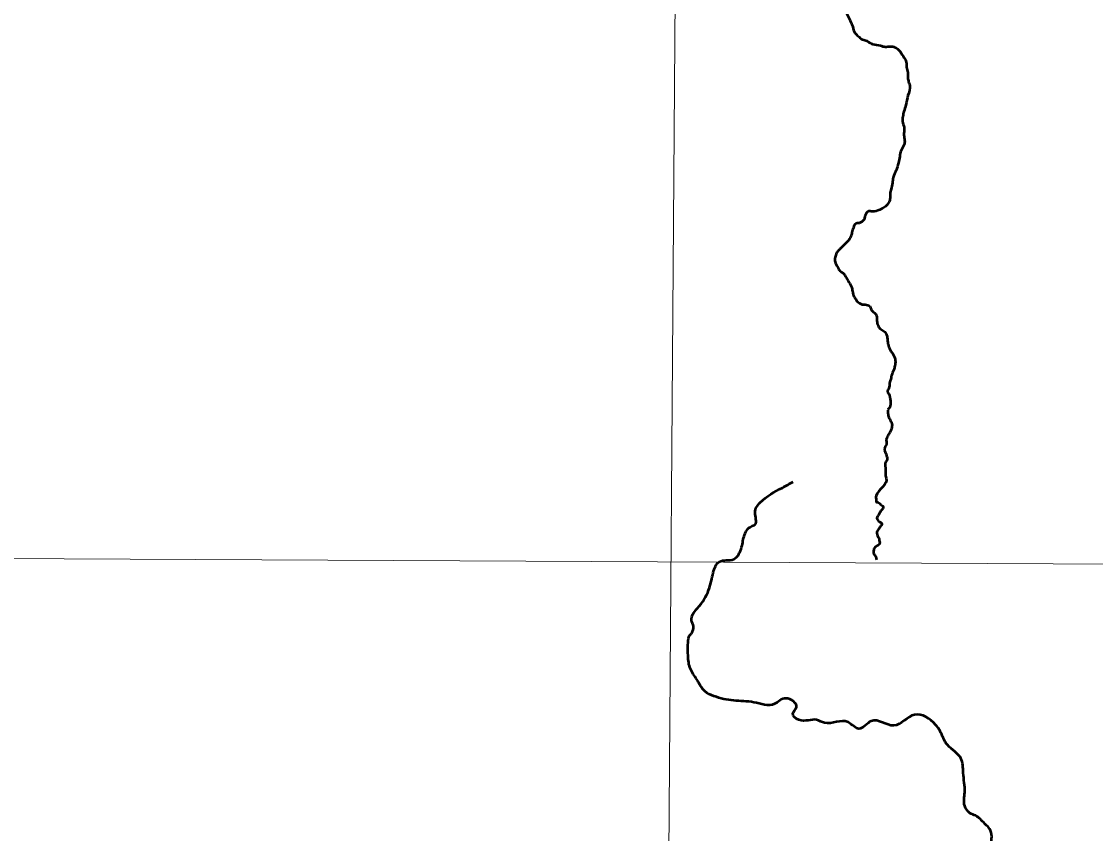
# Model space of a CAD drawing. Extents: x 553962 to 842807, y 8883888 to 9032388.
# Drawn here: x 817880 to 819345, y 9010223 to 9011332 of the extents above; entities that cross this region are included whole.
import ezdxf

# ---------------------------------------------------------------- set-up
doc = ezdxf.new("R2010")
doc.units = 0
doc.header["$LTSCALE"] = 200
doc.layers.add('1', color=7, linetype='Continuous', lineweight=13)

msp = doc.modelspace()

# ---------------------------------------------------------------- linework, layer by layer
at = {"layer": '1'}
for points in [[(818861.5, 9023904.2), (818806.9, 9016118.4), (818720.2, 9004391.9)], [(818861.5, 9023904.2), (818806.9, 9016118.4), (818720.2, 9004391.9)], [(800152.2, 9010680.8), (807799.9, 9010651.8), (820497.5, 9010584.4)], [(800152.2, 9010680.8), (807799.9, 9010651.8), (820497.5, 9010584.4)]]:
    msp.add_lwpolyline(points, dxfattribs=at)
at = {"layer": '1', "lineweight": 53}
for points in [[(818797.9, 9011701.4), (818799.6, 9011696.9), (818800.6, 9011692), (818803.6, 9011684.5), (818805.5, 9011680), (818809.5, 9011674.5), (818812.7, 9011670), (818814.3, 9011665.2), (818816.7, 9011658.2), (818821, 9011652), (818833.1, 9011640.3), (818835.3, 9011637.3), (818838.3, 9011632.2), (818842.6, 9011627.3), (818849.2, 9011617.7), (818854.7, 9011612.4), (818858.7, 9011606.4), (818863.1, 9011601.2), (818867.6, 9011594.2), (818874, 9011585.5), (818878.9, 9011578.1), (818882.4, 9011572), (818886.9, 9011566.3), (818893.7, 9011553.5), (818900.6, 9011537.4), (818907.7, 9011520.9), (818911.3, 9011510.3), (818913.8, 9011498.4), (818914.5, 9011490.9), (818915.6, 9011482.6), (818915.2, 9011475.9), (818914.2, 9011468.3), (818914.5, 9011461.4), (818914.6, 9011455.5), (818915.8, 9011443.9), (818917.7, 9011422.7), (818919.5, 9011401.6), (818920.3, 9011394.2), (818924.2, 9011388.5), (818927.2, 9011384.9), (818930.9, 9011383.3), (818936, 9011383.1), (818942.2, 9011381.1), (818948, 9011379.5), (818951.7, 9011377), (818958.2, 9011373.1), (818964.6, 9011369.8), (818982.9, 9011360.5), (818994.3, 9011354.4), (819000.2, 9011349.7), (819007.1, 9011340.2), (819010.5, 9011332.5), (819014, 9011324.1), (819017.1, 9011315.8), (819021.5, 9011311.5)], [(818797.9, 9011701.4), (818799.6, 9011696.9), (818800.6, 9011692), (818803.6, 9011684.5), (818805.5, 9011680), (818809.5, 9011674.5), (818812.7, 9011670), (818814.3, 9011665.2), (818816.7, 9011658.2), (818821, 9011652), (818833.1, 9011640.3), (818835.3, 9011637.3), (818838.3, 9011632.2), (818842.6, 9011627.3), (818849.2, 9011617.7), (818854.7, 9011612.4), (818858.7, 9011606.4), (818863.1, 9011601.2), (818867.6, 9011594.2), (818874, 9011585.5), (818878.9, 9011578.1), (818882.4, 9011572), (818886.9, 9011566.3), (818893.7, 9011553.5), (818900.6, 9011537.4), (818907.7, 9011520.9), (818911.3, 9011510.3), (818913.8, 9011498.4), (818914.5, 9011490.9), (818915.6, 9011482.6), (818915.2, 9011475.9), (818914.2, 9011468.3), (818914.5, 9011461.4), (818914.6, 9011455.5), (818915.8, 9011443.9), (818917.7, 9011422.7), (818919.5, 9011401.6), (818920.3, 9011394.2), (818924.2, 9011388.5), (818927.2, 9011384.9), (818930.9, 9011383.3), (818936, 9011383.1), (818942.2, 9011381.1), (818948, 9011379.5), (818951.7, 9011377), (818958.2, 9011373.1), (818964.6, 9011369.8), (818982.9, 9011360.5), (818994.3, 9011354.4), (819000.2, 9011349.7), (819007.1, 9011340.2), (819010.5, 9011332.5), (819014, 9011324.1), (819017.1, 9011315.8), (819021.5, 9011311.5)], [(819021.5, 9011311.5), (819026.2, 9011307.5), (819031.9, 9011305.7), (819036.6, 9011303), (819041.5, 9011300.6), (819051.8, 9011298.5), (819058.5, 9011296.9), (819065.8, 9011297.5), (819071.2, 9011296.6), (819078.6, 9011290.3), (819084.4, 9011281.7), (819087, 9011276.1), (819087.4, 9011268.9), (819089, 9011261.8), (819089.3, 9011254.4), (819090.3, 9011248.9), (819091.8, 9011244.5), (819089.4, 9011230.2), (819086.7, 9011217.7), (819083.9, 9011208.7), (819082.4, 9011201.8), (819082, 9011195.1), (819084, 9011186.8), (819084, 9011180.8), (819084, 9011174.5), (819084.9, 9011167.4), (819083.6, 9011162.4), (819080.1, 9011155.3), (819078.1, 9011147.2), (819076.4, 9011138.4), (819073.1, 9011128.1), (819069.2, 9011118.6), (819068.1, 9011111), (819066.5, 9011102.7), (819065, 9011096.3), (819064.7, 9011088.9), (819062.9, 9011083.9), (819058.6, 9011078.8), (819053.2, 9011075.6), (819043.4, 9011072.1), (819037.8, 9011072.3), (819035.6, 9011072.3), (819031, 9011066.8), (819030, 9011062.6), (819026.5, 9011058.1), (819022.9, 9011056.2), (819020, 9011056), (819017.3, 9011054.6), (819015.3, 9011051.2), (819013.8, 9011046.8), (819012.1, 9011039.8), (819008.7, 9011033.1), (819003.7, 9011028), (818998.8, 9011023), (818995.3, 9011019.6)], [(819021.5, 9011311.5), (819026.2, 9011307.5), (819031.9, 9011305.7), (819036.6, 9011303), (819041.5, 9011300.6), (819051.8, 9011298.5), (819058.5, 9011296.9), (819065.8, 9011297.5), (819071.2, 9011296.6), (819078.6, 9011290.3), (819084.4, 9011281.7), (819087, 9011276.1), (819087.4, 9011268.9), (819089, 9011261.8), (819089.3, 9011254.4), (819090.3, 9011248.9), (819091.8, 9011244.5), (819089.4, 9011230.2), (819086.7, 9011217.7), (819083.9, 9011208.7), (819082.4, 9011201.8), (819082, 9011195.1), (819084, 9011186.8), (819084, 9011180.8), (819084, 9011174.5), (819084.9, 9011167.4), (819083.6, 9011162.4), (819080.1, 9011155.3), (819078.1, 9011147.2), (819076.4, 9011138.4), (819073.1, 9011128.1), (819069.2, 9011118.6), (819068.1, 9011111), (819066.5, 9011102.7), (819065, 9011096.3), (819064.7, 9011088.9), (819062.9, 9011083.9), (819058.6, 9011078.8), (819053.2, 9011075.6), (819043.4, 9011072.1), (819037.8, 9011072.3), (819035.6, 9011072.3), (819031, 9011066.8), (819030, 9011062.6), (819026.5, 9011058.1), (819022.9, 9011056.2), (819020, 9011056), (819017.3, 9011054.6), (819015.3, 9011051.2), (819013.8, 9011046.8), (819012.1, 9011039.8), (819008.7, 9011033.1), (819003.7, 9011028), (818998.8, 9011023), (818995.3, 9011019.6)], [(818995.3, 9011019.6), (818992.4, 9011016), (818990.9, 9011012.5), (818989.7, 9011006.4), (818990.1, 9011003.2), (818993.2, 9010996.4), (818996.6, 9010991), (819000.9, 9010987.8), (819005.3, 9010981.6), (819008.9, 9010975.7), (819012.6, 9010967.9), (819014, 9010961.5), (819015.1, 9010957.3), (819017.5, 9010953.2), (819019.8, 9010949.7), (819027.1, 9010945.2), (819034.7, 9010944.3), (819037.2, 9010942.8), (819039, 9010938.4), (819042.4, 9010934.6), (819046.2, 9010930.7), (819046.9, 9010926.3), (819047.5, 9010919.3), (819048.6, 9010916.2), (819051.2, 9010912.2), (819056.4, 9010908.6), (819058.8, 9010906.6), (819060.3, 9010903.5), (819061.1, 9010899.7), (819061.7, 9010893.5), (819062.6, 9010889.4), (819064.3, 9010884.9), (819066, 9010881.2), (819068.9, 9010877.6), (819070.5, 9010874.2), (819072, 9010869.3), (819072.1, 9010864.7), (819071.5, 9010861.2), (819070, 9010856.1), (819068.3, 9010852.1), (819067.2, 9010849.1), (819065.2, 9010840.9), (819064.3, 9010837.9), (819064.3, 9010835.2), (819063.7, 9010832.5), (819062.7, 9010829.4), (819061.6, 9010827.1), (819061.8, 9010825), (819063.2, 9010823.1), (819064.5, 9010819.1), (819065.5, 9010814.2), (819065.5, 9010808.7), (819064.6, 9010805), (819062.7, 9010802.5), (819061.6, 9010801.4)], [(818995.3, 9011019.6), (818992.4, 9011016), (818990.9, 9011012.5), (818989.7, 9011006.4), (818990.1, 9011003.2), (818993.2, 9010996.4), (818996.6, 9010991), (819000.9, 9010987.8), (819005.3, 9010981.6), (819008.9, 9010975.7), (819012.6, 9010967.9), (819014, 9010961.5), (819015.1, 9010957.3), (819017.5, 9010953.2), (819019.8, 9010949.7), (819027.1, 9010945.2), (819034.7, 9010944.3), (819037.2, 9010942.8), (819039, 9010938.4), (819042.4, 9010934.6), (819046.2, 9010930.7), (819046.9, 9010926.3), (819047.5, 9010919.3), (819048.6, 9010916.2), (819051.2, 9010912.2), (819056.4, 9010908.6), (819058.8, 9010906.6), (819060.3, 9010903.5), (819061.1, 9010899.7), (819061.7, 9010893.5), (819062.6, 9010889.4), (819064.3, 9010884.9), (819066, 9010881.2), (819068.9, 9010877.6), (819070.5, 9010874.2), (819072, 9010869.3), (819072.1, 9010864.7), (819071.5, 9010861.2), (819070, 9010856.1), (819068.3, 9010852.1), (819067.2, 9010849.1), (819065.2, 9010840.9), (819064.3, 9010837.9), (819064.3, 9010835.2), (819063.7, 9010832.5), (819062.7, 9010829.4), (819061.6, 9010827.1), (819061.8, 9010825), (819063.2, 9010823.1), (819064.5, 9010819.1), (819065.5, 9010814.2), (819065.5, 9010808.7), (819064.6, 9010805), (819062.7, 9010802.5), (819061.6, 9010801.4)], [(819061.6, 9010801.4), (819062.1, 9010796.5), (819062.5, 9010793.4), (819064.5, 9010788.5), (819066.7, 9010784), (819067.6, 9010780.6), (819067.2, 9010776.9), (819065.6, 9010772), (819063.8, 9010768.9), (819061.7, 9010765.8), (819060.5, 9010762.8), (819059.8, 9010760.6), (819060.2, 9010755.2), (819059.4, 9010752.5), (819057.6, 9010749.5), (819057.2, 9010747.1), (819057.7, 9010744.7), (819059.6, 9010740.5), (819060.8, 9010736), (819061.2, 9010733.2), (819058.9, 9010729.9), (819058.1, 9010726.2), (819058.8, 9010721.1), (819058.6, 9010715.6), (819058.8, 9010711.1), (819059.8, 9010708.1), (819046, 9010683.8), (819045.6, 9010680.9), (819046, 9010678.6), (819046, 9010675.7), (819048.3, 9010675), (819053.3, 9010671), (819055.6, 9010669.3), (819052.8, 9010663.7), (819048, 9010655.5), (819047, 9010653.5), (819048.1, 9010650.6), (819050.5, 9010648.5), (819053.5, 9010646.2), (819053.2, 9010643.7), (819051.8, 9010641.8), (819049.4, 9010638.3), (819047.4, 9010635.4), (819047.1, 9010632.9), (819048, 9010629.2), (819049.7, 9010625.9), (819050.3, 9010623.1), (819050.8, 9010620.1), (819049.9, 9010617.6), (819045.3, 9010614.1), (819043.4, 9010612.1), (819042.5, 9010607.6), (819042.8, 9010604.8), (819045.5, 9010600.8), (819046.4, 9010596.7)], [(819061.6, 9010801.4), (819062.1, 9010796.5), (819062.5, 9010793.4), (819064.5, 9010788.5), (819066.7, 9010784), (819067.6, 9010780.6), (819067.2, 9010776.9), (819065.6, 9010772), (819063.8, 9010768.9), (819061.7, 9010765.8), (819060.5, 9010762.8), (819059.8, 9010760.6), (819060.2, 9010755.2), (819059.4, 9010752.5), (819057.6, 9010749.5), (819057.2, 9010747.1), (819057.7, 9010744.7), (819059.6, 9010740.5), (819060.8, 9010736), (819061.2, 9010733.2), (819058.9, 9010729.9), (819058.1, 9010726.2), (819058.8, 9010721.1), (819058.6, 9010715.6), (819058.8, 9010711.1), (819059.8, 9010708.1), (819046, 9010683.8), (819045.6, 9010680.9), (819046, 9010678.6), (819046, 9010675.7), (819048.3, 9010675), (819053.3, 9010671), (819055.6, 9010669.3), (819052.8, 9010663.7), (819048, 9010655.5), (819047, 9010653.5), (819048.1, 9010650.6), (819050.5, 9010648.5), (819053.5, 9010646.2), (819053.2, 9010643.7), (819051.8, 9010641.8), (819049.4, 9010638.3), (819047.4, 9010635.4), (819047.1, 9010632.9), (819048, 9010629.2), (819049.7, 9010625.9), (819050.3, 9010623.1), (819050.8, 9010620.1), (819049.9, 9010617.6), (819045.3, 9010614.1), (819043.4, 9010612.1), (819042.5, 9010607.6), (819042.8, 9010604.8), (819045.5, 9010600.8), (819046.4, 9010596.7)], [(819317.6, 9009926.6), (819315.7, 9009929.1), (819317.8, 9009939.3), (819312.7, 9009951.5), (819310.1, 9009960.6), (819310.1, 9009969.8), (819301.9, 9009988.1), (819292.2, 9009997.2), (819281, 9010004.8), (819265.7, 9010002.3), (819255.5, 9010022.1), (819240.2, 9010029.7), (819218.8, 9010037.9), (819213.7, 9010054.6), (819213.2, 9010067.8), (819218.8, 9010081.6), (819208.1, 9010101.9), (819205.6, 9010108.5), (819201.5, 9010121.2), (819213.2, 9010128.3), (819226.5, 9010136.5), (819229.5, 9010148.2), (819220.9, 9010152.2), (819215.8, 9010158.8), (819219.8, 9010171.5), (819205.6, 9010195.9), (819203, 9010202), (819203.5, 9010215.7), (819202, 9010226.9), (819194.3, 9010236.1), (819181.6, 9010247.2), (819173.9, 9010250.8), (819166.8, 9010260.5), (819166.8, 9010278.8), (819164.8, 9010305.7), (819161.7, 9010325.5), (819143.3, 9010343.8), (819133.2, 9010362.6), (819127, 9010371.3), (819098.5, 9010385), (819069.9, 9010370.2), (819039.3, 9010376.3), (819022.5, 9010365.7), (819007.7, 9010374.8), (818975.6, 9010373.8), (818964.8, 9010377.9), (818940.4, 9010377.9), (818932.2, 9010386.5), (818937.3, 9010395.2), (818923, 9010407.3), (818907.2, 9010399.7), (818879.2, 9010401.8), (818851.7, 9010404.3), (818824.6, 9010410.4), (818812.4, 9010417), (818801.2, 9010433.3), (818792.5, 9010447.5), (818789.4, 9010465.3), (818789.4, 9010484.1), (818791.5, 9010493.2), (818794, 9010496.3), (818796.6, 9010505.9), (818794, 9010513.6), (818804.7, 9010533.4), (818818.5, 9010558.3), (818823.6, 9010578.6), (818831.8, 9010593.9), (818851.7, 9010597.4), (818862.4, 9010613.7), (818866.4, 9010630.5), (818875.6, 9010642.2), (818880.7, 9010644.7), (818880.7, 9010661), (818887.8, 9010674.7), (818918, 9010695), (818932.7, 9010703.1)]]:
    msp.add_spline(points, degree=3, dxfattribs=at)

doc.saveas('drawing.dxf')
